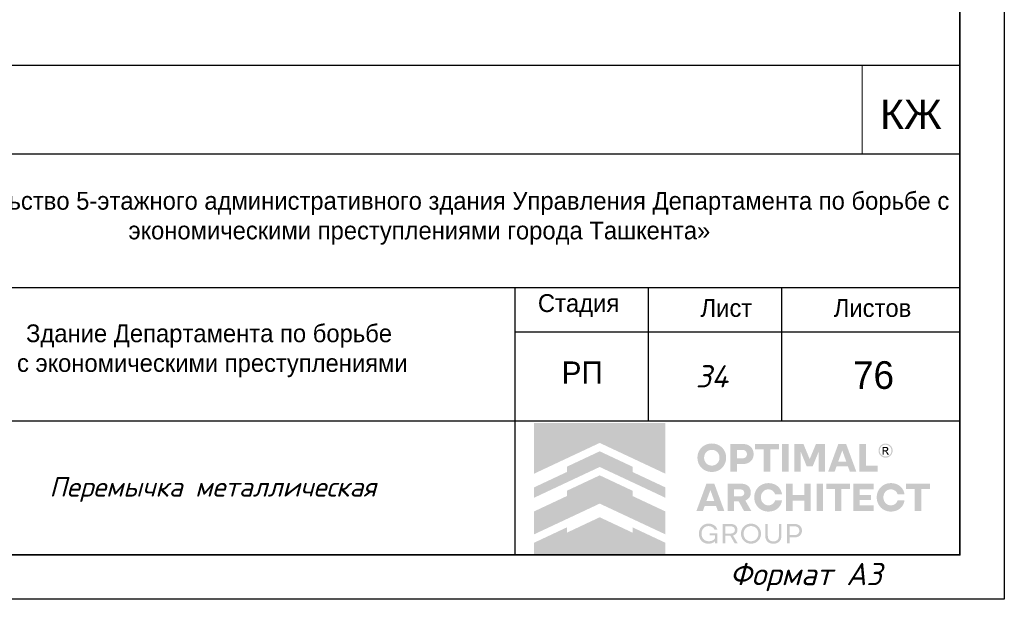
# Model space of a CAD drawing. Header units: millimetres. Extents: x -33345 to 4712671, y -3392 to 121473.
# Tile 368 of 656: x 2125362 to 2136433, y 44501 to 51014. Entities that reach past the tile are written whole.
import ezdxf

# ---------------------------------------------------------------- set-up
doc = ezdxf.new("R2010")
doc.units = ezdxf.units.MM
doc.layers.add('_линия', color=7, linetype='Continuous')
doc.layers.add('Текст', color=7, linetype='Continuous', lineweight=20)
doc.styles.add('_text', font='isocpeui.ttf')
doc.styles.add('ISOCPEUR', font='isocpeui.ttf', dxfattribs={"height": 300})
doc.styles.get("Standard").update_dxf_attribs({"font": 'arial.ttf'})
doc.styles.add('X-U-RW-01$0$StyleROMANS', font='GOTHIC.TTF')
doc.styles.add('Конструктор', font='isocpeui.ttf', dxfattribs={"height": 200})

# ---------------------------------------------------------------- blocks, each defined once
blk = doc.blocks.new('awertgre')
at = {"ltscale": 20}
blk.add_lwpolyline([(-49481172, 24226618), (-49439172, 24226618), (-49439172, 24196918), (-49481172, 24196918)], close=True, dxfattribs=at)
at = {"lineweight": 35}
blk.add_lwpolyline([(-49479172, 24226118), (-49439672, 24226118), (-49439672, 24197418), (-49479172, 24197418)], close=True, dxfattribs=at)
at = {"ltscale": 20, "insert": (-49442261, 24197327), "char_height": 250, "width": 9347.37, "attachment_point": 1, "style": 'ISOCPEUR'}
blk.add_mtext('Формат А3', dxfattribs=at)
blk = doc.blocks.new('logo')
at = {"true_color": 0x90e0ed}
h = blk.add_hatch(color=141, dxfattribs=at)
h.dxf.hatch_style = 1
h.paths.add_polyline_path([(5.672, 5.668), (0.009, 5.668), (0.009, 3.483), (1.425, 4.147), (2.84, 4.81), (4.256, 4.147), (5.672, 3.483)])
at = {"true_color": 0x212121}
h = blk.add_hatch(color=250, dxfattribs=at)
h.dxf.hatch_style = 1
h.paths.add_polyline_path([(8.107, 4.61), (8.086, 4.63), (8.064, 4.649), (8.041, 4.667), (8.017, 4.683), (7.992, 4.699), (7.967, 4.713), (7.94, 4.726), (7.912, 4.738), (7.884, 4.749), (7.855, 4.759), (7.825, 4.766), (7.795, 4.773), (7.763, 4.778), (7.732, 4.782), (7.7, 4.784), (7.667, 4.785), (7.634, 4.784), (7.602, 4.782), (7.571, 4.778), (7.54, 4.773), (7.51, 4.766), (7.48, 4.758), (7.451, 4.749), (7.422, 4.738), (7.394, 4.725), (7.367, 4.712), (7.341, 4.697), (7.316, 4.682), (7.292, 4.665), (7.269, 4.648), (7.247, 4.629), (7.226, 4.609), (7.206, 4.588), (7.187, 4.566), (7.169, 4.544), (7.153, 4.52), (7.137, 4.495), (7.122, 4.47), (7.109, 4.443), (7.097, 4.416), (7.086, 4.387), (7.076, 4.359), (7.068, 4.329), (7.061, 4.299), (7.056, 4.268), (7.053, 4.237), (7.05, 4.205), (7.05, 4.173), (7.05, 4.14), (7.053, 4.108), (7.056, 4.077), (7.061, 4.047), (7.068, 4.016), (7.076, 3.987), (7.086, 3.958), (7.097, 3.93), (7.109, 3.903), (7.122, 3.876), (7.137, 3.85), (7.153, 3.826), (7.169, 3.802), (7.187, 3.779), (7.206, 3.757), (7.226, 3.736), (7.247, 3.716), (7.269, 3.697), (7.292, 3.679), (7.316, 3.662), (7.341, 3.647), (7.367, 3.633), (7.394, 3.619), (7.422, 3.607), (7.451, 3.596), (7.48, 3.587), (7.51, 3.579), (7.54, 3.573), (7.571, 3.568), (7.602, 3.564), (7.634, 3.562), (7.667, 3.561), (7.7, 3.562), (7.732, 3.564), (7.763, 3.568), (7.795, 3.573), (7.825, 3.579), (7.855, 3.587), (7.884, 3.596), (7.912, 3.607), (7.94, 3.619), (7.967, 3.633), (7.992, 3.647), (8.017, 3.662), (8.041, 3.679), (8.064, 3.697), (8.086, 3.716), (8.107, 3.736), (8.127, 3.757), (8.146, 3.779), (8.164, 3.802), (8.181, 3.826), (8.196, 3.85), (8.211, 3.876), (8.224, 3.903), (8.237, 3.93), (8.248, 3.958), (8.257, 3.987), (8.265, 4.016), (8.272, 4.047), (8.277, 4.077), (8.281, 4.108), (8.283, 4.14), (8.284, 4.173), (8.283, 4.205), (8.281, 4.237), (8.277, 4.268), (8.272, 4.299), (8.265, 4.329), (8.257, 4.359), (8.248, 4.387), (8.237, 4.416), (8.224, 4.443), (8.211, 4.47), (8.196, 4.495), (8.181, 4.52), (8.164, 4.544), (8.146, 4.567), (8.127, 4.589)])
h.paths.add_polyline_path([(7.841, 4.464), (7.854, 4.455), (7.867, 4.446), (7.879, 4.436), (7.891, 4.426), (7.902, 4.415), (7.913, 4.403), (7.923, 4.391), (7.933, 4.379), (7.942, 4.366), (7.95, 4.352), (7.958, 4.338), (7.965, 4.324), (7.972, 4.308), (7.977, 4.293), (7.982, 4.277), (7.987, 4.261), (7.99, 4.244), (7.993, 4.228), (7.995, 4.21), (7.996, 4.193), (7.996, 4.175), (7.996, 4.157), (7.995, 4.139), (7.993, 4.121), (7.99, 4.104), (7.987, 4.088), (7.982, 4.071), (7.977, 4.055), (7.972, 4.039), (7.965, 4.024), (7.958, 4.009), (7.95, 3.994), (7.942, 3.981), (7.933, 3.967), (7.923, 3.955), (7.913, 3.942), (7.902, 3.931), (7.891, 3.92), (7.879, 3.909), (7.867, 3.9), (7.854, 3.891), (7.841, 3.882), (7.827, 3.874), (7.813, 3.867), (7.798, 3.86), (7.783, 3.854), (7.767, 3.849), (7.751, 3.844), (7.735, 3.841), (7.718, 3.838), (7.701, 3.836), (7.684, 3.835), (7.667, 3.834), (7.649, 3.835), (7.632, 3.836), (7.615, 3.838), (7.598, 3.841), (7.582, 3.844), (7.566, 3.849), (7.551, 3.854), (7.535, 3.86), (7.521, 3.867), (7.506, 3.874), (7.492, 3.882), (7.479, 3.891), (7.466, 3.9), (7.454, 3.909), (7.442, 3.92), (7.431, 3.931), (7.42, 3.942), (7.41, 3.955), (7.4, 3.967), (7.391, 3.981), (7.383, 3.994), (7.375, 4.009), (7.368, 4.024), (7.362, 4.039), (7.356, 4.055), (7.351, 4.071), (7.347, 4.088), (7.343, 4.104), (7.34, 4.121), (7.338, 4.139), (7.337, 4.157), (7.337, 4.175), (7.337, 4.193), (7.338, 4.21), (7.34, 4.228), (7.343, 4.244), (7.347, 4.261), (7.351, 4.277), (7.356, 4.293), (7.362, 4.308), (7.368, 4.324), (7.375, 4.338), (7.383, 4.352), (7.391, 4.366), (7.4, 4.379), (7.41, 4.391), (7.42, 4.403), (7.431, 4.415), (7.442, 4.426), (7.454, 4.436), (7.466, 4.446), (7.479, 4.455), (7.492, 4.464), (7.506, 4.472), (7.521, 4.479), (7.535, 4.486), (7.551, 4.492), (7.566, 4.497), (7.582, 4.501), (7.598, 4.505), (7.615, 4.508), (7.632, 4.51), (7.649, 4.511), (7.667, 4.511), (7.684, 4.511), (7.701, 4.51), (7.718, 4.508), (7.735, 4.505), (7.751, 4.501), (7.767, 4.497), (7.783, 4.492), (7.798, 4.486), (7.813, 4.479), (7.827, 4.472)], flags=16)
h.paths.add_polyline_path([(9.335, 4.648), (9.319, 4.662), (9.301, 4.675), (9.283, 4.687), (9.264, 4.698), (9.245, 4.709), (9.224, 4.719), (9.203, 4.728), (9.181, 4.736), (9.158, 4.743), (9.134, 4.749), (9.11, 4.755), (9.085, 4.759), (9.059, 4.762), (9.032, 4.765), (9.005, 4.766), (8.977, 4.767), (8.47, 4.767), (8.47, 3.579), (8.75, 3.579), (8.75, 3.898), (8.977, 3.898), (9.005, 3.898), (9.032, 3.9), (9.059, 3.902), (9.085, 3.906), (9.11, 3.91), (9.134, 3.915), (9.158, 3.921), (9.181, 3.928), (9.203, 3.936), (9.224, 3.945), (9.245, 3.954), (9.264, 3.965), (9.283, 3.976), (9.301, 3.988), (9.319, 4.001), (9.335, 4.014), (9.35, 4.029), (9.365, 4.044), (9.379, 4.059), (9.391, 4.076), (9.403, 4.093), (9.414, 4.111), (9.424, 4.13), (9.432, 4.15), (9.44, 4.17), (9.447, 4.191), (9.453, 4.212), (9.458, 4.234), (9.461, 4.257), (9.464, 4.28), (9.466, 4.304), (9.466, 4.329), (9.466, 4.353), (9.464, 4.377), (9.461, 4.401), (9.458, 4.424), (9.453, 4.446), (9.447, 4.468), (9.44, 4.489), (9.432, 4.51), (9.424, 4.53), (9.414, 4.549), (9.403, 4.567), (9.391, 4.585), (9.379, 4.602), (9.365, 4.618), (9.35, 4.633)])
h.paths.add_polyline_path([(8.75, 4.511), (8.959, 4.511), (8.984, 4.511), (9.008, 4.508), (9.031, 4.505), (9.052, 4.499), (9.071, 4.492), (9.09, 4.484), (9.106, 4.474), (9.121, 4.463), (9.135, 4.45), (9.147, 4.436), (9.156, 4.421), (9.165, 4.404), (9.171, 4.387), (9.175, 4.368), (9.178, 4.348), (9.179, 4.327), (9.178, 4.306), (9.175, 4.287), (9.171, 4.268), (9.165, 4.251), (9.156, 4.235), (9.147, 4.22), (9.135, 4.206), (9.121, 4.193), (9.106, 4.182), (9.09, 4.172), (9.071, 4.164), (9.052, 4.157), (9.031, 4.151), (9.008, 4.148), (8.984, 4.145), (8.959, 4.144), (8.75, 4.144)], flags=16)
h.paths.add_polyline_path([(10.558, 4.767), (9.528, 4.767), (9.528, 4.529), (9.904, 4.529), (9.904, 3.579), (10.182, 3.579), (10.182, 4.529), (10.558, 4.529)])
h.paths.add_polyline_path([(10.975, 4.767), (10.695, 4.767), (10.695, 3.579), (10.975, 3.579)])
h.paths.add_polyline_path([(11.611, 4.767), (11.223, 4.767), (11.223, 3.579), (11.498, 3.579), (11.498, 4.426), (11.751, 3.806), (12.012, 3.806), (12.267, 4.426), (12.267, 3.579), (12.542, 3.579), (12.542, 4.767), (12.154, 4.767), (11.882, 4.116)])
h.paths.add_polyline_path([(13.451, 4.767), (13.116, 4.767), (12.68, 3.579), (12.959, 3.579), (13.038, 3.799), (13.529, 3.799), (13.609, 3.579), (13.888, 3.579)])
h.paths.add_polyline_path([(13.285, 4.487), (13.457, 4.01), (13.111, 4.01)], flags=16)
h.paths.add_polyline_path([(14.306, 4.767), (14.026, 4.767), (14.026, 3.579), (14.808, 3.579), (14.808, 3.827), (14.306, 3.827)])
h.paths.add_polyline_path([(15.871, 2.84), (15.857, 2.86), (15.841, 2.879), (15.825, 2.898), (15.808, 2.916), (15.79, 2.933), (15.771, 2.949), (15.752, 2.964), (15.731, 2.978), (15.71, 2.992), (15.688, 3.004), (15.666, 3.016), (15.643, 3.027), (15.619, 3.037), (15.594, 3.046), (15.569, 3.053), (15.543, 3.06), (15.516, 3.066), (15.49, 3.071), (15.462, 3.074), (15.434, 3.077), (15.406, 3.079), (15.377, 3.079), (15.344, 3.078), (15.312, 3.076), (15.281, 3.072), (15.25, 3.067), (15.22, 3.061), (15.191, 3.052), (15.162, 3.043), (15.134, 3.031), (15.106, 3.019), (15.08, 3.005), (15.054, 2.991), (15.03, 2.975), (15.006, 2.958), (14.984, 2.94), (14.962, 2.921), (14.942, 2.901), (14.922, 2.88), (14.903, 2.858), (14.886, 2.835), (14.869, 2.811), (14.854, 2.787), (14.84, 2.761), (14.827, 2.734), (14.815, 2.707), (14.804, 2.679), (14.795, 2.65), (14.787, 2.621), (14.78, 2.591), (14.775, 2.561), (14.772, 2.53), (14.769, 2.499), (14.769, 2.468), (14.769, 2.436), (14.772, 2.405), (14.775, 2.374), (14.78, 2.344), (14.787, 2.314), (14.795, 2.285), (14.804, 2.256), (14.815, 2.228), (14.827, 2.201), (14.84, 2.174), (14.854, 2.149), (14.869, 2.124), (14.886, 2.1), (14.903, 2.077), (14.922, 2.055), (14.942, 2.034), (14.962, 2.014), (14.984, 1.995), (15.006, 1.977), (15.03, 1.96), (15.054, 1.945), (15.08, 1.93), (15.106, 1.916), (15.134, 1.904), (15.162, 1.893), (15.191, 1.883), (15.22, 1.875), (15.25, 1.868), (15.281, 1.863), (15.312, 1.859), (15.344, 1.857), (15.377, 1.856), (15.406, 1.856), (15.434, 1.858), (15.462, 1.861), (15.49, 1.864), (15.516, 1.869), (15.543, 1.875), (15.569, 1.882), (15.594, 1.89), (15.619, 1.898), (15.643, 1.908), (15.666, 1.919), (15.688, 1.931), (15.71, 1.943), (15.731, 1.957), (15.752, 1.971), (15.771, 1.986), (15.79, 2.002), (15.808, 2.019), (15.825, 2.037), (15.841, 2.056), (15.857, 2.075), (15.871, 2.096), (15.885, 2.117), (15.898, 2.139), (15.91, 2.161), (15.921, 2.185), (15.93, 2.209), (15.939, 2.233), (15.947, 2.259), (15.953, 2.284), (15.959, 2.311), (15.964, 2.338), (15.668, 2.338), (15.659, 2.314), (15.649, 2.291), (15.638, 2.269), (15.625, 2.249), (15.61, 2.23), (15.594, 2.213), (15.576, 2.196), (15.557, 2.181), (15.536, 2.168), (15.515, 2.156), (15.493, 2.146), (15.471, 2.138), (15.448, 2.132), (15.424, 2.127), (15.4, 2.125), (15.375, 2.124), (15.358, 2.124), (15.342, 2.125), (15.326, 2.127), (15.31, 2.13), (15.294, 2.134), (15.279, 2.139), (15.264, 2.144), (15.249, 2.15), (15.235, 2.157), (15.221, 2.165), (15.207, 2.173), (15.195, 2.182), (15.182, 2.191), (15.17, 2.201), (15.159, 2.212), (15.148, 2.223), (15.138, 2.235), (15.128, 2.247), (15.119, 2.26), (15.11, 2.273), (15.102, 2.287), (15.094, 2.302), (15.087, 2.316), (15.081, 2.332), (15.075, 2.348), (15.07, 2.364), (15.066, 2.381), (15.062, 2.397), (15.059, 2.414), (15.057, 2.432), (15.056, 2.45), (15.056, 2.468), (15.056, 2.486), (15.057, 2.503), (15.059, 2.521), (15.062, 2.538), (15.066, 2.555), (15.07, 2.571), (15.075, 2.587), (15.081, 2.603), (15.087, 2.619), (15.094, 2.634), (15.102, 2.648), (15.11, 2.662), (15.119, 2.675), (15.128, 2.688), (15.138, 2.7), (15.148, 2.712), (15.159, 2.723), (15.17, 2.734), (15.182, 2.744), (15.195, 2.753), (15.207, 2.762), (15.221, 2.77), (15.235, 2.778), (15.249, 2.785), (15.264, 2.791), (15.279, 2.797), (15.294, 2.801), (15.31, 2.805), (15.326, 2.808), (15.342, 2.81), (15.358, 2.811), (15.375, 2.812), (15.4, 2.811), (15.424, 2.808), (15.448, 2.803), (15.471, 2.797), (15.493, 2.789), (15.515, 2.779), (15.536, 2.767), (15.557, 2.754), (15.576, 2.739), (15.594, 2.722), (15.61, 2.705), (15.625, 2.686), (15.638, 2.666), (15.649, 2.644), (15.659, 2.621), (15.668, 2.597), (15.964, 2.597), (15.959, 2.624), (15.953, 2.651), (15.947, 2.677), (15.939, 2.702), (15.93, 2.726), (15.921, 2.75), (15.91, 2.774), (15.898, 2.796), (15.885, 2.818)])
h.paths.add_polyline_path([(14.632, 3.061), (13.76, 3.061), (13.76, 1.874), (14.632, 1.874), (14.632, 2.122), (14.04, 2.122), (14.04, 2.359), (14.528, 2.359), (14.528, 2.572), (14.04, 2.572), (14.04, 2.813), (14.632, 2.813)])
h.paths.add_polyline_path([(13.624, 3.061), (12.593, 3.061), (12.593, 2.824), (12.969, 2.824), (12.969, 1.874), (13.248, 1.874), (13.248, 2.824), (13.624, 2.824)])
h.paths.add_polyline_path([(12.457, 3.061), (12.177, 3.061), (12.177, 1.874), (12.457, 1.874)])
h.paths.add_polyline_path([(11.929, 3.061), (11.648, 3.061), (11.648, 2.572), (11.147, 2.572), (11.147, 3.061), (10.867, 3.061), (10.867, 1.874), (11.147, 1.874), (11.147, 2.329), (11.648, 2.329), (11.648, 1.874), (11.929, 1.874)])
h.paths.add_polyline_path([(10.624, 2.796), (10.611, 2.818), (10.597, 2.84), (10.583, 2.86), (10.567, 2.879), (10.551, 2.898), (10.534, 2.916), (10.516, 2.933), (10.497, 2.949), (10.477, 2.964), (10.457, 2.978), (10.436, 2.992), (10.414, 3.004), (10.392, 3.016), (10.368, 3.027), (10.344, 3.037), (10.32, 3.046), (10.294, 3.053), (10.269, 3.06), (10.242, 3.066), (10.215, 3.071), (10.188, 3.074), (10.16, 3.077), (10.132, 3.079), (10.103, 3.079), (10.07, 3.078), (10.038, 3.076), (10.007, 3.072), (9.976, 3.067), (9.946, 3.061), (9.917, 3.052), (9.888, 3.043), (9.86, 3.031), (9.832, 3.019), (9.806, 3.005), (9.78, 2.991), (9.756, 2.975), (9.732, 2.958), (9.71, 2.94), (9.688, 2.921), (9.667, 2.901), (9.648, 2.88), (9.629, 2.858), (9.612, 2.835), (9.595, 2.811), (9.58, 2.787), (9.566, 2.761), (9.553, 2.734), (9.541, 2.707), (9.53, 2.679), (9.52, 2.65), (9.512, 2.621), (9.506, 2.591), (9.501, 2.561), (9.497, 2.53), (9.495, 2.499), (9.494, 2.468), (9.495, 2.436), (9.497, 2.405), (9.501, 2.374), (9.506, 2.344), (9.512, 2.314), (9.52, 2.285), (9.53, 2.256), (9.541, 2.228), (9.553, 2.201), (9.566, 2.174), (9.58, 2.149), (9.595, 2.124), (9.612, 2.1), (9.629, 2.077), (9.648, 2.055), (9.667, 2.034), (9.688, 2.014), (9.71, 1.995), (9.732, 1.977), (9.756, 1.96), (9.78, 1.945), (9.806, 1.93), (9.832, 1.916), (9.86, 1.904), (9.888, 1.893), (9.917, 1.883), (9.946, 1.875), (9.976, 1.868), (10.007, 1.863), (10.038, 1.859), (10.07, 1.857), (10.103, 1.856), (10.132, 1.856), (10.16, 1.858), (10.188, 1.861), (10.215, 1.864), (10.242, 1.869), (10.269, 1.875), (10.294, 1.882), (10.32, 1.89), (10.344, 1.898), (10.368, 1.908), (10.392, 1.919), (10.414, 1.931), (10.436, 1.943), (10.457, 1.957), (10.477, 1.971), (10.497, 1.986), (10.516, 2.002), (10.534, 2.019), (10.551, 2.037), (10.567, 2.056), (10.583, 2.075), (10.597, 2.096), (10.611, 2.117), (10.624, 2.139), (10.636, 2.161), (10.646, 2.185), (10.656, 2.209), (10.665, 2.233), (10.673, 2.259), (10.679, 2.284), (10.685, 2.311), (10.689, 2.338), (10.393, 2.338), (10.385, 2.314), (10.375, 2.291), (10.364, 2.269), (10.351, 2.249), (10.336, 2.23), (10.32, 2.213), (10.302, 2.196), (10.282, 2.181), (10.262, 2.168), (10.241, 2.156), (10.219, 2.146), (10.197, 2.138), (10.174, 2.132), (10.15, 2.127), (10.126, 2.125), (10.101, 2.124), (10.084, 2.124), (10.068, 2.125), (10.052, 2.127), (10.036, 2.13), (10.02, 2.134), (10.005, 2.139), (9.99, 2.144), (9.975, 2.15), (9.961, 2.157), (9.947, 2.165), (9.933, 2.173), (9.92, 2.182), (9.908, 2.191), (9.896, 2.201), (9.885, 2.212), (9.874, 2.223), (9.864, 2.235), (9.854, 2.247), (9.844, 2.26), (9.836, 2.273), (9.828, 2.287), (9.82, 2.302), (9.813, 2.316), (9.806, 2.332), (9.801, 2.348), (9.796, 2.364), (9.791, 2.381), (9.788, 2.397), (9.785, 2.414), (9.783, 2.432), (9.782, 2.45), (9.782, 2.468), (9.782, 2.486), (9.783, 2.503), (9.785, 2.521), (9.788, 2.538), (9.791, 2.555), (9.796, 2.571), (9.801, 2.587), (9.806, 2.603), (9.813, 2.619), (9.82, 2.634), (9.828, 2.648), (9.836, 2.662), (9.844, 2.675), (9.854, 2.688), (9.864, 2.7), (9.874, 2.712), (9.885, 2.723), (9.896, 2.734), (9.908, 2.744), (9.92, 2.753), (9.933, 2.762), (9.947, 2.77), (9.961, 2.778), (9.975, 2.785), (9.99, 2.791), (10.005, 2.797), (10.02, 2.801), (10.036, 2.805), (10.052, 2.808), (10.068, 2.81), (10.084, 2.811), (10.101, 2.812), (10.126, 2.811), (10.15, 2.808), (10.174, 2.803), (10.197, 2.797), (10.219, 2.789), (10.241, 2.779), (10.262, 2.767), (10.282, 2.754), (10.302, 2.739), (10.32, 2.722), (10.336, 2.705), (10.351, 2.686), (10.364, 2.666), (10.375, 2.644), (10.385, 2.621), (10.393, 2.597), (10.689, 2.597), (10.685, 2.624), (10.679, 2.651), (10.673, 2.677), (10.665, 2.702), (10.656, 2.726), (10.646, 2.75), (10.636, 2.774)])
h.paths.add_polyline_path([(9.251, 2.936), (9.221, 2.962), (9.189, 2.986), (9.153, 3.006), (9.113, 3.023), (9.07, 3.037), (9.024, 3.047), (8.974, 3.055), (8.921, 3.06), (8.865, 3.061), (8.347, 3.061), (8.347, 1.874), (8.628, 1.874), (8.628, 2.294), (8.826, 2.294), (9.057, 1.874), (9.372, 1.874), (9.108, 2.335), (9.136, 2.346), (9.162, 2.359), (9.187, 2.374), (9.21, 2.39), (9.231, 2.407), (9.25, 2.425), (9.268, 2.445), (9.284, 2.466), (9.299, 2.488), (9.311, 2.512), (9.322, 2.537), (9.33, 2.563), (9.337, 2.59), (9.342, 2.619), (9.345, 2.649), (9.346, 2.68), (9.344, 2.725), (9.338, 2.766), (9.328, 2.805), (9.315, 2.842), (9.297, 2.876), (9.276, 2.907)])
h.paths.add_polyline_path([(8.949, 2.802), (8.967, 2.796), (8.984, 2.789), (8.999, 2.781), (9.012, 2.772), (9.024, 2.761), (9.035, 2.75), (9.044, 2.737), (9.051, 2.724), (9.056, 2.709), (9.06, 2.693), (9.063, 2.677), (9.064, 2.659), (9.063, 2.642), (9.06, 2.626), (9.056, 2.61), (9.051, 2.596), (9.044, 2.582), (9.035, 2.57), (9.024, 2.559), (9.012, 2.548), (8.999, 2.539), (8.984, 2.531), (8.967, 2.524), (8.949, 2.518), (8.93, 2.514), (8.909, 2.511), (8.887, 2.509), (8.863, 2.508), (8.628, 2.508), (8.628, 2.812), (8.863, 2.812), (8.887, 2.811), (8.909, 2.809), (8.93, 2.806)], flags=16)
h.paths.add_polyline_path([(7.773, 3.061), (7.438, 3.061), (7.002, 1.874), (7.28, 1.874), (7.36, 2.093), (7.851, 2.093), (7.931, 1.874), (8.209, 1.874)])
h.paths.add_polyline_path([(7.606, 2.781), (7.778, 2.304), (7.433, 2.304)], flags=16)
h.paths.add_polyline_path([(17.059, 3.061), (16.029, 3.061), (16.029, 2.824), (16.405, 2.824), (16.405, 1.874), (16.683, 1.874), (16.683, 2.824), (17.059, 2.824)])
at = {"true_color": 0xa7a9ac}
h = blk.add_hatch(color=253, dxfattribs=at)
h.dxf.hatch_style = 1
h.paths.add_polyline_path([(15.277, 4.754), (15.255, 4.763), (15.232, 4.77), (15.208, 4.776), (15.185, 4.779), (15.164, 4.781), (15.162, 4.781), (15.138, 4.781), (15.127, 4.78), (15.114, 4.779), (15.101, 4.777), (15.088, 4.775), (15.076, 4.772), (15.063, 4.769), (15.05, 4.765), (15.038, 4.76), (15.026, 4.755), (14.997, 4.739), (14.969, 4.721), (14.945, 4.701), (14.923, 4.679), (14.903, 4.654), (14.886, 4.628), (14.872, 4.599), (14.86, 4.567), (14.856, 4.553), (14.853, 4.539), (14.85, 4.525), (14.848, 4.51), (14.847, 4.496), (14.847, 4.481), (14.847, 4.466), (14.848, 4.452), (14.851, 4.426), (14.857, 4.402), (14.864, 4.378), (14.873, 4.355), (14.884, 4.333), (14.896, 4.312), (14.911, 4.291), (14.928, 4.272), (14.94, 4.259), (14.954, 4.247), (14.968, 4.236), (14.982, 4.225), (14.997, 4.216), (15.013, 4.207), (15.029, 4.2), (15.046, 4.193), (15.064, 4.187), (15.082, 4.182), (15.1, 4.179), (15.119, 4.176), (15.14, 4.175), (15.16, 4.175), (15.181, 4.176), (15.202, 4.179), (15.222, 4.183), (15.241, 4.188), (15.26, 4.195), (15.279, 4.203), (15.297, 4.212), (15.314, 4.222), (15.331, 4.234), (15.347, 4.247), (15.364, 4.263), (15.38, 4.28), (15.395, 4.298), (15.408, 4.317), (15.419, 4.337), (15.429, 4.358), (15.437, 4.38), (15.444, 4.403), (15.448, 4.418), (15.45, 4.433), (15.452, 4.448), (15.453, 4.463), (15.454, 4.466), (15.454, 4.49), (15.453, 4.501), (15.45, 4.523), (15.446, 4.544), (15.441, 4.565), (15.434, 4.586), (15.426, 4.605), (15.416, 4.624), (15.405, 4.643), (15.392, 4.661), (15.38, 4.676), (15.368, 4.69), (15.354, 4.703), (15.34, 4.715), (15.326, 4.726), (15.31, 4.736), (15.294, 4.745)])
h.paths.add_polyline_path([(15.249, 4.711), (15.292, 4.687), (15.329, 4.657), (15.36, 4.619), (15.383, 4.576), (15.398, 4.529), (15.403, 4.478), (15.398, 4.427), (15.383, 4.379), (15.36, 4.336), (15.329, 4.299), (15.291, 4.268), (15.248, 4.245), (15.2, 4.23), (15.149, 4.225), (15.099, 4.23), (15.051, 4.245), (15.009, 4.268), (14.971, 4.299), (14.941, 4.337), (14.917, 4.38), (14.903, 4.427), (14.897, 4.478), (14.903, 4.529), (14.917, 4.576), (14.941, 4.619), (14.972, 4.657), (15.009, 4.688), (15.052, 4.711), (15.099, 4.726), (15.15, 4.731), (15.201, 4.726)], flags=16)
h.paths.add_polyline_path([(15.197, 4.632), (15.209, 4.629), (15.219, 4.625), (15.227, 4.621), (15.235, 4.616), (15.242, 4.61), (15.249, 4.603), (15.254, 4.596), (15.259, 4.587), (15.263, 4.578), (15.267, 4.565), (15.269, 4.553), (15.269, 4.541), (15.267, 4.529), (15.264, 4.518), (15.259, 4.507), (15.252, 4.496), (15.244, 4.486), (15.238, 4.48), (15.232, 4.475), (15.225, 4.471), (15.218, 4.467), (15.211, 4.464), (15.203, 4.461), (15.196, 4.459), (15.187, 4.458), (15.177, 4.456), (15.177, 4.456), (15.189, 4.449), (15.197, 4.445), (15.203, 4.439), (15.209, 4.433), (15.215, 4.426), (15.226, 4.413), (15.235, 4.399), (15.245, 4.386), (15.254, 4.372), (15.29, 4.313), (15.291, 4.311), (15.289, 4.31), (15.23, 4.31), (15.226, 4.312), (15.182, 4.389), (15.157, 4.425), (15.152, 4.43), (15.147, 4.435), (15.141, 4.439), (15.135, 4.442), (15.129, 4.445), (15.122, 4.447), (15.115, 4.448), (15.107, 4.448), (15.072, 4.449), (15.07, 4.449), (15.07, 4.311), (15.018, 4.311), (15.018, 4.636), (15.02, 4.637), (15.161, 4.635), (15.173, 4.635), (15.185, 4.634)], flags=0)
h.paths.add_polyline_path([(15.178, 4.588), (15.187, 4.584), (15.196, 4.579), (15.2, 4.576), (15.203, 4.572), (15.206, 4.568), (15.209, 4.564), (15.211, 4.559), (15.212, 4.554), (15.213, 4.549), (15.213, 4.544), (15.213, 4.538), (15.212, 4.533), (15.211, 4.528), (15.209, 4.523), (15.206, 4.518), (15.203, 4.514), (15.199, 4.51), (15.195, 4.506), (15.19, 4.503), (15.184, 4.5), (15.178, 4.499), (15.173, 4.497), (15.161, 4.495), (15.15, 4.494), (15.138, 4.494), (15.127, 4.494), (15.074, 4.493), (15.071, 4.493), (15.071, 4.592), (15.096, 4.592), (15.159, 4.591), (15.169, 4.59)], flags=0)
h.paths.add_polyline_path([(15.267, 4.565), (15.263, 4.578), (15.259, 4.587), (15.254, 4.596), (15.249, 4.603), (15.242, 4.61), (15.235, 4.616), (15.227, 4.621), (15.219, 4.625), (15.209, 4.629), (15.197, 4.632), (15.185, 4.634), (15.173, 4.635), (15.161, 4.635), (15.02, 4.637), (15.018, 4.636), (15.018, 4.311), (15.07, 4.311), (15.07, 4.449), (15.072, 4.449), (15.107, 4.448), (15.115, 4.448), (15.122, 4.447), (15.129, 4.445), (15.135, 4.442), (15.141, 4.439), (15.147, 4.435), (15.152, 4.43), (15.157, 4.425), (15.182, 4.389), (15.226, 4.312), (15.23, 4.31), (15.289, 4.31), (15.291, 4.311), (15.29, 4.313), (15.254, 4.372), (15.245, 4.386), (15.235, 4.399), (15.226, 4.413), (15.215, 4.426), (15.209, 4.433), (15.203, 4.439), (15.197, 4.445), (15.189, 4.449), (15.177, 4.456), (15.187, 4.458), (15.196, 4.459), (15.203, 4.461), (15.211, 4.464), (15.218, 4.467), (15.225, 4.471), (15.232, 4.475), (15.238, 4.48), (15.244, 4.486), (15.252, 4.496), (15.259, 4.507), (15.264, 4.518), (15.267, 4.529), (15.269, 4.541), (15.269, 4.553)], flags=0)
at = {"true_color": 0x1f2877}
h = blk.add_hatch(color=166, dxfattribs=at)
h.dxf.hatch_style = 1
h.paths.add_polyline_path([(2.84, 4.449), (1.425, 3.786), (1.425, 3.558), (0.009, 2.894), (0.009, 2.448), (1.425, 3.112), (2.84, 3.775), (4.256, 3.112), (5.672, 2.448), (5.672, 2.894), (4.256, 3.558), (4.256, 3.786)])
h.paths.add_polyline_path([(2.84, 3.415), (1.425, 2.751), (1.425, 2.523), (0.009, 1.86), (0.009, 0.873), (1.425, 1.536), (2.84, 2.199), (4.256, 1.536), (5.672, 0.873), (5.672, 1.86), (4.256, 2.523), (4.256, 2.751)])
h.paths.add_polyline_path([(2.84, 1.611), (1.425, 0.947), (1.425, 1.176), (0.009, 0.512), (0.009, 0.005), (5.672, 0.005), (5.672, 0.512), (4.256, 1.176), (4.256, 0.947)])
at = {"true_color": 0xa7a9ac}
h = blk.add_hatch(color=253, dxfattribs=at)
h.dxf.hatch_style = 1
h.paths.add_polyline_path([(15.242, 4.61), (15.235, 4.616), (15.227, 4.621), (15.219, 4.625), (15.209, 4.629), (15.197, 4.632), (15.185, 4.634), (15.173, 4.635), (15.161, 4.635), (15.02, 4.637), (15.018, 4.636), (15.018, 4.311), (15.07, 4.311), (15.07, 4.449), (15.072, 4.449), (15.107, 4.448), (15.115, 4.448), (15.122, 4.447), (15.129, 4.445), (15.135, 4.442), (15.141, 4.439), (15.147, 4.435), (15.152, 4.43), (15.157, 4.425), (15.182, 4.389), (15.226, 4.312), (15.23, 4.31), (15.289, 4.31), (15.291, 4.311), (15.29, 4.313), (15.254, 4.372), (15.245, 4.386), (15.235, 4.399), (15.226, 4.413), (15.215, 4.426), (15.209, 4.433), (15.203, 4.439), (15.197, 4.445), (15.189, 4.449), (15.177, 4.456), (15.187, 4.458), (15.196, 4.459), (15.203, 4.461), (15.211, 4.464), (15.218, 4.467), (15.225, 4.471), (15.232, 4.475), (15.238, 4.48), (15.244, 4.486), (15.252, 4.496), (15.259, 4.507), (15.264, 4.518), (15.267, 4.529), (15.269, 4.541), (15.269, 4.553), (15.267, 4.565), (15.263, 4.578), (15.259, 4.587), (15.254, 4.596), (15.249, 4.603)])
h.paths.add_polyline_path([(15.169, 4.59), (15.178, 4.588), (15.187, 4.584), (15.196, 4.579), (15.2, 4.576), (15.203, 4.572), (15.206, 4.568), (15.209, 4.564), (15.211, 4.559), (15.212, 4.554), (15.213, 4.549), (15.213, 4.544), (15.213, 4.538), (15.212, 4.533), (15.211, 4.528), (15.209, 4.523), (15.206, 4.518), (15.203, 4.514), (15.199, 4.51), (15.195, 4.506), (15.19, 4.503), (15.184, 4.5), (15.178, 4.499), (15.173, 4.497), (15.161, 4.495), (15.15, 4.494), (15.138, 4.494), (15.127, 4.494), (15.074, 4.493), (15.071, 4.493), (15.071, 4.592), (15.096, 4.592), (15.159, 4.591)], flags=16)
h = blk.add_hatch(color=253, dxfattribs=at)
h.dxf.hatch_style = 1
h.paths.add_polyline_path([(7.824, 1.219), (7.813, 1.23), (7.803, 1.24), (7.791, 1.249), (7.78, 1.258), (7.768, 1.267), (7.756, 1.275), (7.743, 1.283), (7.73, 1.29), (7.716, 1.297), (7.703, 1.303), (7.688, 1.309), (7.674, 1.314), (7.659, 1.319), (7.644, 1.323), (7.628, 1.326), (7.613, 1.329), (7.597, 1.332), (7.581, 1.334), (7.564, 1.335), (7.547, 1.336), (7.53, 1.336), (7.506, 1.335), (7.483, 1.334), (7.461, 1.331), (7.439, 1.328), (7.417, 1.323), (7.396, 1.317), (7.376, 1.31), (7.356, 1.302), (7.337, 1.293), (7.319, 1.284), (7.301, 1.273), (7.284, 1.262), (7.268, 1.25), (7.253, 1.237), (7.238, 1.224), (7.224, 1.21), (7.211, 1.195), (7.199, 1.179), (7.187, 1.163), (7.176, 1.146), (7.166, 1.129), (7.157, 1.11), (7.149, 1.092), (7.141, 1.073), (7.134, 1.053), (7.128, 1.033), (7.124, 1.012), (7.119, 0.991), (7.116, 0.97), (7.114, 0.949), (7.113, 0.927), (7.112, 0.904), (7.113, 0.88), (7.114, 0.857), (7.116, 0.834), (7.12, 0.811), (7.124, 0.789), (7.129, 0.768), (7.135, 0.747), (7.142, 0.727), (7.15, 0.707), (7.159, 0.688), (7.168, 0.67), (7.178, 0.652), (7.189, 0.636), (7.201, 0.62), (7.214, 0.605), (7.227, 0.59), (7.241, 0.577), (7.255, 0.564), (7.271, 0.552), (7.286, 0.54), (7.303, 0.53), (7.32, 0.52), (7.338, 0.511), (7.357, 0.503), (7.376, 0.496), (7.396, 0.49), (7.416, 0.485), (7.436, 0.48), (7.458, 0.477), (7.479, 0.475), (7.501, 0.473), (7.524, 0.473), (7.546, 0.473), (7.567, 0.474), (7.588, 0.476), (7.608, 0.479), (7.627, 0.483), (7.646, 0.488), (7.664, 0.493), (7.682, 0.5), (7.699, 0.507), (7.716, 0.514), (7.732, 0.523), (7.747, 0.532), (7.761, 0.541), (7.775, 0.551), (7.789, 0.562), (7.802, 0.574), (7.802, 0.485), (7.911, 0.485), (7.911, 0.921), (7.578, 0.921), (7.578, 0.827), (7.802, 0.827), (7.802, 0.709), (7.794, 0.695), (7.785, 0.681), (7.774, 0.668), (7.763, 0.656), (7.75, 0.645), (7.735, 0.634), (7.72, 0.624), (7.703, 0.615), (7.685, 0.606), (7.666, 0.599), (7.647, 0.593), (7.627, 0.588), (7.606, 0.584), (7.585, 0.581), (7.563, 0.58), (7.54, 0.579), (7.522, 0.579), (7.505, 0.58), (7.488, 0.582), (7.472, 0.585), (7.456, 0.588), (7.441, 0.592), (7.425, 0.597), (7.411, 0.602), (7.396, 0.608), (7.383, 0.615), (7.369, 0.622), (7.357, 0.63), (7.345, 0.639), (7.333, 0.648), (7.322, 0.658), (7.311, 0.668), (7.301, 0.679), (7.292, 0.69), (7.283, 0.702), (7.275, 0.715), (7.267, 0.728), (7.26, 0.741), (7.253, 0.756), (7.247, 0.77), (7.242, 0.786), (7.237, 0.801), (7.234, 0.817), (7.23, 0.834), (7.228, 0.851), (7.226, 0.868), (7.225, 0.886), (7.225, 0.904), (7.225, 0.921), (7.226, 0.938), (7.228, 0.954), (7.23, 0.97), (7.233, 0.986), (7.236, 1.001), (7.24, 1.016), (7.245, 1.031), (7.25, 1.046), (7.256, 1.06), (7.262, 1.074), (7.27, 1.087), (7.277, 1.099), (7.285, 1.112), (7.294, 1.123), (7.304, 1.135), (7.314, 1.145), (7.324, 1.155), (7.335, 1.165), (7.347, 1.174), (7.359, 1.182), (7.371, 1.19), (7.385, 1.197), (7.398, 1.204), (7.412, 1.21), (7.427, 1.215), (7.442, 1.22), (7.458, 1.223), (7.474, 1.226), (7.49, 1.228), (7.508, 1.229), (7.525, 1.23), (7.547, 1.229), (7.569, 1.227), (7.59, 1.224), (7.61, 1.219), (7.629, 1.214), (7.648, 1.207), (7.667, 1.199), (7.684, 1.189), (7.701, 1.178), (7.716, 1.166), (7.73, 1.154), (7.743, 1.14), (7.755, 1.125), (7.765, 1.109), (7.775, 1.091), (7.783, 1.073), (7.908, 1.073), (7.903, 1.089), (7.897, 1.104), (7.891, 1.118), (7.884, 1.132), (7.877, 1.146), (7.869, 1.159), (7.861, 1.172), (7.852, 1.185), (7.843, 1.197), (7.834, 1.208)])
h.paths.add_polyline_path([(8.756, 1.163), (8.751, 1.175), (8.746, 1.187), (8.74, 1.198), (8.733, 1.208), (8.725, 1.219), (8.717, 1.229), (8.709, 1.238), (8.7, 1.247), (8.69, 1.255), (8.68, 1.263), (8.669, 1.271), (8.658, 1.278), (8.646, 1.285), (8.634, 1.291), (8.621, 1.296), (8.608, 1.301), (8.594, 1.306), (8.579, 1.31), (8.565, 1.314), (8.549, 1.317), (8.534, 1.319), (8.517, 1.321), (8.501, 1.322), (8.484, 1.323), (8.466, 1.323), (8.136, 1.323), (8.136, 0.485), (8.245, 0.485), (8.245, 0.814), (8.464, 0.814), (8.654, 0.485), (8.783, 0.485), (8.579, 0.828), (8.602, 0.835), (8.623, 0.843), (8.643, 0.853), (8.662, 0.863), (8.679, 0.875), (8.695, 0.888), (8.709, 0.902), (8.723, 0.917), (8.734, 0.933), (8.744, 0.95), (8.753, 0.968), (8.76, 0.986), (8.766, 1.006), (8.769, 1.026), (8.772, 1.047), (8.773, 1.07), (8.772, 1.084), (8.771, 1.098), (8.77, 1.112), (8.767, 1.125), (8.764, 1.138), (8.761, 1.151)])
h.paths.add_polyline_path([(8.245, 1.223), (8.455, 1.223), (8.479, 1.223), (8.501, 1.221), (8.522, 1.218), (8.541, 1.213), (8.56, 1.207), (8.577, 1.2), (8.592, 1.192), (8.606, 1.182), (8.619, 1.171), (8.63, 1.159), (8.639, 1.146), (8.647, 1.132), (8.653, 1.117), (8.657, 1.101), (8.659, 1.084), (8.66, 1.066), (8.659, 1.047), (8.657, 1.03), (8.653, 1.014), (8.647, 0.999), (8.639, 0.985), (8.63, 0.972), (8.619, 0.96), (8.606, 0.949), (8.592, 0.94), (8.577, 0.931), (8.56, 0.924), (8.541, 0.918), (8.522, 0.914), (8.501, 0.911), (8.479, 0.909), (8.455, 0.908), (8.245, 0.908)], flags=16)
h.paths.add_polyline_path([(9.702, 1.165), (9.689, 1.181), (9.676, 1.197), (9.662, 1.212), (9.647, 1.226), (9.631, 1.239), (9.615, 1.252), (9.598, 1.263), (9.581, 1.274), (9.563, 1.285), (9.544, 1.294), (9.525, 1.303), (9.505, 1.311), (9.484, 1.317), (9.464, 1.323), (9.443, 1.328), (9.421, 1.331), (9.399, 1.334), (9.377, 1.336), (9.355, 1.336), (9.332, 1.336), (9.31, 1.334), (9.288, 1.331), (9.266, 1.328), (9.245, 1.323), (9.225, 1.317), (9.204, 1.311), (9.184, 1.303), (9.165, 1.294), (9.146, 1.285), (9.128, 1.274), (9.111, 1.263), (9.094, 1.252), (9.078, 1.239), (9.062, 1.226), (9.047, 1.212), (9.033, 1.197), (9.02, 1.181), (9.007, 1.165), (8.995, 1.148), (8.984, 1.131), (8.974, 1.113), (8.965, 1.094), (8.956, 1.075), (8.948, 1.055), (8.941, 1.034), (8.936, 1.014), (8.931, 0.993), (8.928, 0.971), (8.925, 0.949), (8.923, 0.927), (8.923, 0.904), (8.923, 0.882), (8.925, 0.859), (8.928, 0.838), (8.931, 0.816), (8.936, 0.795), (8.941, 0.774), (8.948, 0.754), (8.956, 0.734), (8.965, 0.715), (8.974, 0.696), (8.984, 0.678), (8.995, 0.66), (9.007, 0.644), (9.02, 0.628), (9.033, 0.612), (9.047, 0.597), (9.062, 0.583), (9.078, 0.57), (9.094, 0.557), (9.111, 0.545), (9.128, 0.534), (9.146, 0.524), (9.165, 0.514), (9.184, 0.506), (9.204, 0.498), (9.225, 0.491), (9.245, 0.486), (9.266, 0.481), (9.288, 0.477), (9.31, 0.475), (9.332, 0.473), (9.355, 0.473), (9.377, 0.473), (9.399, 0.475), (9.421, 0.477), (9.443, 0.481), (9.464, 0.486), (9.484, 0.491), (9.505, 0.498), (9.525, 0.506), (9.544, 0.514), (9.563, 0.524), (9.581, 0.534), (9.598, 0.545), (9.615, 0.557), (9.631, 0.57), (9.647, 0.583), (9.662, 0.597), (9.676, 0.612), (9.689, 0.628), (9.702, 0.644), (9.714, 0.66), (9.725, 0.678), (9.735, 0.696), (9.744, 0.715), (9.753, 0.734), (9.761, 0.754), (9.768, 0.774), (9.773, 0.795), (9.778, 0.816), (9.782, 0.838), (9.784, 0.859), (9.786, 0.882), (9.786, 0.904), (9.786, 0.927), (9.784, 0.949), (9.782, 0.971), (9.778, 0.993), (9.773, 1.014), (9.768, 1.034), (9.761, 1.055), (9.753, 1.075), (9.744, 1.094), (9.735, 1.113), (9.725, 1.131), (9.714, 1.148)])
h.paths.add_polyline_path([(9.126, 1.137), (9.136, 1.148), (9.148, 1.158), (9.16, 1.167), (9.172, 1.176), (9.185, 1.184), (9.198, 1.192), (9.212, 1.199), (9.227, 1.205), (9.242, 1.211), (9.257, 1.216), (9.272, 1.22), (9.288, 1.223), (9.304, 1.226), (9.321, 1.228), (9.337, 1.229), (9.355, 1.23), (9.372, 1.229), (9.388, 1.228), (9.405, 1.226), (9.421, 1.223), (9.437, 1.22), (9.452, 1.216), (9.467, 1.211), (9.482, 1.205), (9.497, 1.199), (9.511, 1.192), (9.524, 1.184), (9.537, 1.176), (9.549, 1.167), (9.561, 1.158), (9.573, 1.148), (9.583, 1.137), (9.594, 1.126), (9.604, 1.114), (9.613, 1.102), (9.621, 1.089), (9.629, 1.076), (9.637, 1.063), (9.644, 1.048), (9.65, 1.034), (9.655, 1.019), (9.66, 1.003), (9.664, 0.988), (9.668, 0.972), (9.67, 0.955), (9.672, 0.939), (9.673, 0.922), (9.674, 0.904), (9.673, 0.887), (9.672, 0.87), (9.67, 0.853), (9.668, 0.837), (9.664, 0.821), (9.66, 0.805), (9.655, 0.79), (9.65, 0.775), (9.644, 0.76), (9.637, 0.746), (9.629, 0.732), (9.621, 0.719), (9.613, 0.707), (9.604, 0.694), (9.594, 0.683), (9.583, 0.672), (9.573, 0.661), (9.561, 0.651), (9.549, 0.641), (9.537, 0.633), (9.524, 0.624), (9.511, 0.617), (9.497, 0.61), (9.482, 0.603), (9.467, 0.598), (9.452, 0.593), (9.437, 0.589), (9.421, 0.585), (9.405, 0.582), (9.388, 0.581), (9.372, 0.579), (9.355, 0.579), (9.337, 0.579), (9.321, 0.581), (9.304, 0.582), (9.288, 0.585), (9.272, 0.589), (9.257, 0.593), (9.242, 0.598), (9.227, 0.603), (9.212, 0.61), (9.198, 0.617), (9.185, 0.624), (9.172, 0.633), (9.16, 0.641), (9.148, 0.651), (9.136, 0.661), (9.126, 0.672), (9.115, 0.683), (9.105, 0.694), (9.096, 0.707), (9.088, 0.719), (9.08, 0.732), (9.072, 0.746), (9.065, 0.76), (9.059, 0.775), (9.054, 0.79), (9.049, 0.805), (9.045, 0.821), (9.041, 0.837), (9.039, 0.853), (9.037, 0.87), (9.036, 0.887), (9.035, 0.904), (9.036, 0.922), (9.037, 0.939), (9.039, 0.955), (9.041, 0.972), (9.045, 0.988), (9.049, 1.003), (9.054, 1.019), (9.059, 1.034), (9.065, 1.048), (9.072, 1.063), (9.08, 1.076), (9.088, 1.089), (9.096, 1.102), (9.105, 1.114), (9.115, 1.126)], flags=16)
h.paths.add_polyline_path([(10.079, 1.323), (9.97, 1.323), (9.97, 0.817), (9.97, 0.797), (9.972, 0.778), (9.973, 0.759), (9.976, 0.741), (9.979, 0.723), (9.983, 0.705), (9.988, 0.689), (9.994, 0.672), (10, 0.656), (10.007, 0.641), (10.015, 0.627), (10.023, 0.613), (10.032, 0.6), (10.042, 0.587), (10.052, 0.575), (10.063, 0.564), (10.074, 0.553), (10.086, 0.543), (10.099, 0.534), (10.113, 0.525), (10.127, 0.517), (10.141, 0.51), (10.156, 0.503), (10.172, 0.496), (10.189, 0.491), (10.205, 0.486), (10.223, 0.482), (10.241, 0.479), (10.259, 0.476), (10.278, 0.474), (10.298, 0.473), (10.318, 0.473), (10.338, 0.473), (10.358, 0.474), (10.377, 0.476), (10.395, 0.479), (10.413, 0.482), (10.43, 0.486), (10.447, 0.491), (10.464, 0.496), (10.479, 0.503), (10.495, 0.51), (10.509, 0.517), (10.523, 0.525), (10.536, 0.534), (10.549, 0.543), (10.561, 0.553), (10.573, 0.564), (10.583, 0.575), (10.593, 0.587), (10.603, 0.6), (10.612, 0.613), (10.62, 0.627), (10.628, 0.641), (10.635, 0.656), (10.641, 0.672), (10.646, 0.689), (10.651, 0.705), (10.655, 0.723), (10.659, 0.741), (10.661, 0.759), (10.663, 0.778), (10.664, 0.797), (10.665, 0.817), (10.665, 1.323), (10.556, 1.323), (10.556, 0.817), (10.555, 0.788), (10.552, 0.761), (10.547, 0.736), (10.54, 0.713), (10.531, 0.691), (10.521, 0.671), (10.508, 0.653), (10.494, 0.636), (10.477, 0.621), (10.46, 0.608), (10.44, 0.597), (10.419, 0.589), (10.396, 0.582), (10.372, 0.577), (10.346, 0.574), (10.318, 0.573), (10.29, 0.574), (10.264, 0.577), (10.24, 0.582), (10.217, 0.589), (10.196, 0.597), (10.176, 0.608), (10.158, 0.621), (10.142, 0.636), (10.127, 0.653), (10.114, 0.671), (10.103, 0.691), (10.095, 0.713), (10.088, 0.736), (10.083, 0.761), (10.08, 0.788), (10.079, 0.817)])
h.paths.add_polyline_path([(11.497, 1.203), (11.488, 1.214), (11.479, 1.225), (11.469, 1.235), (11.459, 1.245), (11.448, 1.254), (11.437, 1.262), (11.425, 1.27), (11.412, 1.278), (11.399, 1.285), (11.385, 1.291), (11.371, 1.297), (11.356, 1.303), (11.341, 1.308), (11.326, 1.312), (11.309, 1.315), (11.293, 1.318), (11.276, 1.321), (11.259, 1.322), (11.241, 1.323), (11.223, 1.323), (10.911, 1.323), (10.911, 0.485), (11.02, 0.485), (11.02, 0.742), (11.223, 0.742), (11.241, 0.742), (11.259, 0.743), (11.276, 0.745), (11.293, 0.747), (11.309, 0.75), (11.326, 0.754), (11.341, 0.758), (11.356, 0.763), (11.371, 0.769), (11.385, 0.775), (11.399, 0.781), (11.412, 0.789), (11.425, 0.796), (11.437, 0.805), (11.448, 0.814), (11.459, 0.823), (11.469, 0.833), (11.479, 0.843), (11.488, 0.854), (11.497, 0.866), (11.505, 0.878), (11.512, 0.89), (11.519, 0.903), (11.525, 0.916), (11.53, 0.93), (11.535, 0.944), (11.539, 0.959), (11.542, 0.973), (11.545, 0.988), (11.546, 1.004), (11.548, 1.02), (11.548, 1.036), (11.548, 1.052), (11.546, 1.067), (11.545, 1.083), (11.542, 1.098), (11.539, 1.112), (11.535, 1.127), (11.53, 1.14), (11.525, 1.154), (11.519, 1.167), (11.512, 1.18), (11.505, 1.192)])
h.paths.add_polyline_path([(11.02, 1.223), (11.211, 1.223), (11.236, 1.223), (11.26, 1.22), (11.282, 1.216), (11.303, 1.21), (11.323, 1.203), (11.342, 1.194), (11.359, 1.184), (11.375, 1.171), (11.389, 1.158), (11.401, 1.143), (11.412, 1.128), (11.42, 1.111), (11.427, 1.093), (11.431, 1.074), (11.434, 1.054), (11.435, 1.033), (11.434, 1.012), (11.431, 0.992), (11.427, 0.973), (11.42, 0.955), (11.412, 0.938), (11.401, 0.922), (11.389, 0.907), (11.375, 0.894), (11.359, 0.882), (11.342, 0.871), (11.323, 0.862), (11.303, 0.855), (11.282, 0.849), (11.26, 0.845), (11.236, 0.843), (11.211, 0.842), (11.02, 0.842)], flags=16)
blk = doc.blocks.new('medgor')
at = {"linetype": 'Continuous', "lineweight": 0}
for p, q in [((-43992634, 22934575), (-43993734, 22934575)), ((-43993734, 22934575), (-43993734, 22933575))]:
    blk.add_line(p, q, dxfattribs=at)
at = {"ltscale": 25}
for p, q in [((-43992634, 22933575), (-44011134, 22933575)), ((-43992634, 22932075), (-44011134, 22932075)), ((-43997634, 22929075), (-43997634, 22932075)), ((-43996134, 22930575), (-43996134, 22932075)), ((-43994634, 22930575), (-43994634, 22932075)), ((-43992634, 22931575), (-43997634, 22931575)), ((-43992634, 22930575), (-44011134, 22930575))]:
    blk.add_line(p, q, dxfattribs=at)
blk.add_lwpolyline([(-44011134, 22934575), (-43992634, 22934575), (-43992634, 22929075), (-44011134, 22929075)], close=True, dxfattribs=at)
at = {"xscale": 261.1155435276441, "yscale": 261.1155435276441, "zscale": 261.1155435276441}
blk.add_blockref('logo', (-43997425, 22929076), dxfattribs=at)
at = {"color": 7, "linetype": 'Continuous', "lineweight": 0, "ltscale": 4, "insert": (-43993184, 22934025), "char_height": 330, "width": 1100, "attachment_point": 5}
blk.add_mtext('{\\C256;КЖ}', dxfattribs=at)
at = {"layer": 'Текст', "style": 'X-U-RW-01$0$StyleROMANS'}
blk.add_text('76', height=310.7, dxfattribs=at).set_placement((-43993836, 22930939))
at = {"layer": 'Текст', "attachment_point": 8, "style": 'X-U-RW-01$0$StyleROMANS'}
for s, insert, char_height, width in [('\\pxqc;«Строительство 5-этажного административного здания Управления Департамента по борьбе с экономическими преступлениями города Ташкента»', (-43998711, 22932559), 200, 11910.39), ('Стадия', (-43996921, 22931745), 200, 748.42), ('Лист', (-43995259, 22931745), 200, 748.42), ('Листов', (-43993616, 22931745), 200, 748.42), ('Здание Департамента по борьбе\\P с экономическими преступлениями', (-44001076, 22931070), 200, 11910.39), ('РП', (-43996880, 22930997), 250, 748.42)]:
    blk.add_mtext(s, dxfattribs=dict(at, insert=insert, char_height=char_height, width=width))

msp = doc.modelspace()

# ---------------------------------------------------------------- block references
msp.add_blockref('medgor', (46128566.896, -22884073.497, 1359241.5))
at = {"layer": '_линия', "color": 18, "true_color": 0x000000}
msp.add_blockref('awertgre', (51575604.725, -24152417.108, 1359241.5), dxfattribs=at)

# ---------------------------------------------------------------- texts
at = {"color": 7, "ltscale": 500, "insert": (2133143.982, 47006.803, 1359241.5), "char_height": 250, "width": 7000, "attachment_point": 5, "line_spacing_factor": 0.9, "style": 'Конструктор'}
msp.add_mtext('34', dxfattribs=at)
at = {"layer": '_линия', "ltscale": 100, "insert": (2127532.686, 45735.111), "char_height": 220, "width": 5815.09898, "attachment_point": 5, "style": '_text'}
msp.add_mtext('Перемычка металлическая', dxfattribs=at)

doc.saveas('drawing.dxf')
